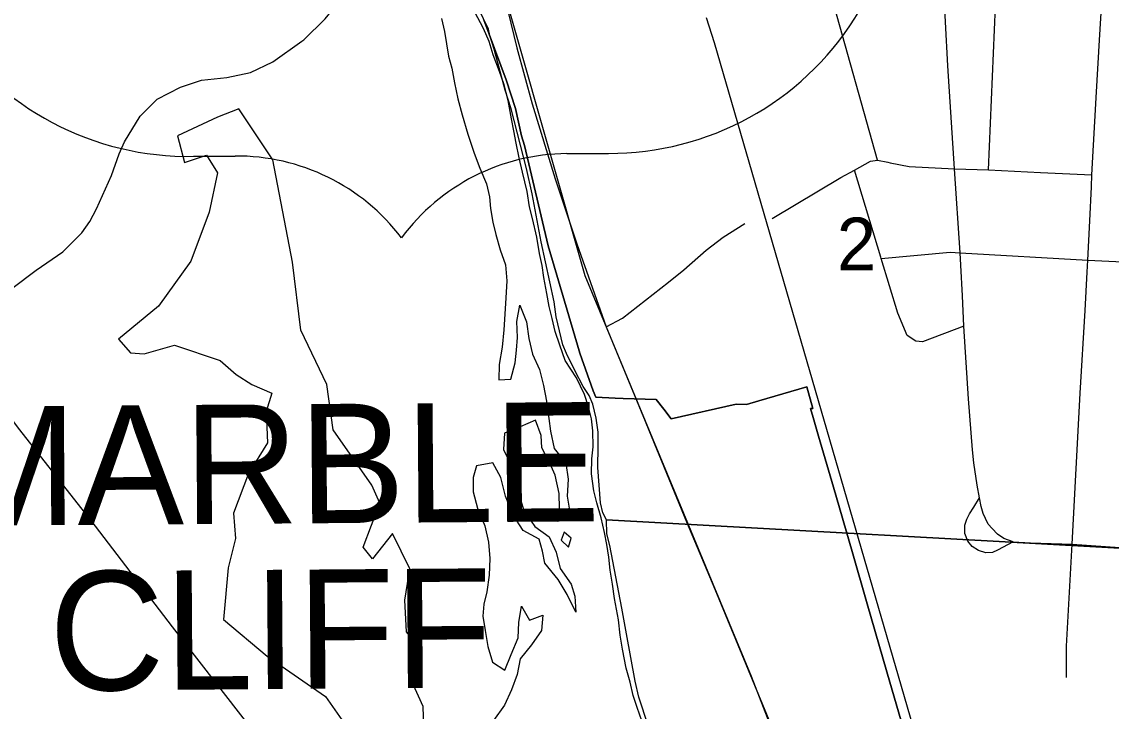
# Model space of a CAD drawing. Extents: x 114604 to 551442, y 316898 to 567001.
# Drawn here: x 185368 to 189939, y 393597 to 396488 of the extents above; entities that cross this region are included whole.
import ezdxf

# ---------------------------------------------------------------- set-up
doc = ezdxf.new("R2010")
doc.units = 0
for name, color, linetype in [('DV_X_County_Line', 7, 'Continuous'), ('GE_P_Alignment_1000_Bearings', 7, 'Continuous'), ('GE_P_Alignment_1000_Stations', 7, 'Continuous'), ('GE_P_Alignment_100_Cardinal_Points', 7, 'Continuous'), ('GE_P_Alignment_100_Stations', 7, 'Continuous'), ('GE_P_Alignment_500_Bearings', 7, 'Continuous'), ('GE_P_Alignment_500_Cardinal_Points', 7, 'Continuous'), ('MT_X_Edge_Line', 7, 'Continuous'), ('PV_X_Curb', 7, 'Continuous'), ('SH_Named_Boundary', 7, 'Continuous'), ('SN_P_Signs', 7, 'Continuous')]:
    doc.layers.add(name, color=color, linetype=linetype)

msp = doc.modelspace()

# ---------------------------------------------------------------- linework, layer by layer
at = {"layer": 'DV_X_County_Line'}
for points in [[(187129.7, 396501.5), (187141.8, 396447.4), (187157.9, 396343.3), (187172, 396293.2), (187184, 396231.1), (187198.1, 396165), (187216.2, 396096.9), (187240.3, 396016.7), (187266.4, 395936.6), (187290.5, 395874.5), (187318.6, 395808.4), (187330.7, 395754.3), (187334.8, 395704.3), (187344.8, 395648.2), (187356.9, 395596.1), (187375, 395532), (187397.1, 395467.9), (187403.2, 395401.8), (187399.2, 395329.6), (187395.3, 395261.5), (187391.4, 395195.4), (187383.5, 395123.2), (187371.6, 395051.1), (187369.7, 394987), (187419.7, 394989), (187437.6, 395057.2)], [(187593.4, 395243.7), (187581.3, 395293.8), (187571.2, 395347.9), (187559.2, 395415.9), (187551.1, 395466), (187541, 395516.1), (187528.9, 395584.2), (187510.8, 395662.4), (187498.8, 395712.4), (187488.7, 395776.5), (187468.6, 395856.7), (187454.5, 395916.8), (187442.4, 395978.9), (187432.3, 396031), (187422.3, 396081), (187408.2, 396157.2), (187390.1, 396227.3), (187372, 396279.4), (187345.9, 396349.5), (187329.8, 396405.6), (187305.8, 396459.6), (187269.7, 396527.7)], [(187437.6, 395057.2), (187443.5, 395111.3), (187447.5, 395163.4), (187445.4, 395231.5), (187457.3, 395299.6), (187485.4, 395229.5), (187495.5, 395159.4), (187511.6, 395093.3), (187539.7, 395029.2), (187557.7, 394963.1), (187569.8, 394897), (187579.9, 394824.9), (187586, 394770.8), (187602.1, 394698.7), (187650.2, 394636.6), (187660.3, 394570.5), (187656.4, 394498.4), (187664.4, 394448.3), (187614.5, 394392.1), (187624.4, 394446.2), (187622.3, 394510.3), (187606.2, 394586.5), (187584.2, 394636.5), (187550.1, 394700.6), (187548, 394752.7), (187523.9, 394816.8), (187459.9, 394788.7), (187394, 394762.6), (187390, 394694.5), (187422.1, 394628.4), (187438.2, 394578.3), (187454.3, 394508.2), (187474.4, 394438.1), (187520.5, 394372), (187580.6, 394328), (187610.6, 394263.9), (187626.7, 394195.8), (187672.8, 394129.7), (187688.9, 394079.6), (187693, 394011.5), (187656.9, 394085.6), (187618.8, 394149.7), (187562.7, 394217.7), (187552.6, 394267.8), (187538.6, 394317.9), (187472.5, 394353.9), (187428.4, 394422), (187398.3, 394498.1), (187378.2, 394576.2), (187344.1, 394638.3), (187276.1, 394626.2), (187262.2, 394576.1), (187262.3, 394516), (187280.3, 394447.9), (187310.5, 394373.8), (187326.5, 394305.7), (187332.6, 394237.5), (187328.7, 394167.4), (187318.8, 394097.3), (187306.9, 394045.2), (187302.9, 393995.1), (187313, 393935), (187323.1, 393868.8), (187343.2, 393802.7), (187395.2, 393768.7), (187421.2, 393834.9), (187451.1, 393905), (187453, 393969.2), (187464.9, 394037.3), (187499, 393979.2), (187555, 393999.3), (187549.1, 393935.2), (187507.1, 393875), (187459.2, 393816.9), (187447.3, 393750.8), (187423.3, 393686.6), (187393.4, 393622.5), (187347.5, 393558.3)], [(187969.6, 393556.9), (187949.5, 393613), (187933.5, 393663.1), (187921.4, 393719.2), (187903.3, 393777.3), (187889.2, 393857.4), (187879.1, 393915.5), (187871.1, 393979.6), (187854.9, 394069.8), (187846.9, 394129.9), (187836.8, 394188), (187830.7, 394242.1), (187822.6, 394296.1), (187812.6, 394346.2), (187798.5, 394408.3), (187780.4, 394470.4), (187768.3, 394520.5), (187758.3, 394592.6), (187760.2, 394654.8), (187766.1, 394704.9), (187764, 394773), (187758, 394823.1), (187745.9, 394873.1), (187729.8, 394925.2), (187695.7, 394995.3), (187647.6, 395067.4), (187625.5, 395131.5), (187605.5, 395189.6), (187593.4, 395243.7)], [(187644.5, 394348.1), (187630.6, 394314), (187662.6, 394284)], [(187662.6, 394284), (187672.6, 394322.1), (187644.5, 394348.1)]]:
    msp.add_lwpolyline(points, dxfattribs=at)
at = {"layer": 'GE_P_Alignment_1000_Bearings'}
for points in [[(199155.3, 388683.5), (199134.9, 388690.1), (198747.7, 388728.8), (198015.4, 388723.5), (197489.9, 388775), (197088.4, 388868.8), (196700.3, 389031.9), (196367.3, 389223.1), (196061, 389538.9), (195755.8, 389702.6), (193759.3, 390614.5), (192484.3, 391116.9), (191860.7, 391361.3), (191099.4, 391535.6), (190144.2, 391763.9), (189439.3, 392112.5), (189054.4, 392440.1), (188782.2, 392832.7), (188430.1, 393742.8), (187731.5, 395422.1), (187288.9, 396977.4), (187062.6, 397466.2), (187032.2, 397524.4)], [(188239, 396506.3), (188272.7, 396400.4), (188455.9, 395770.7), (189189.9, 393245.2)]]:
    msp.add_lwpolyline(points, dxfattribs=at)
at = {"layer": 'GE_P_Alignment_1000_Stations'}
for points in [[(187306.3, 396944.1), (187355.5, 396747.4), (187445, 396379.1), (187509.2, 396143.4), (187606.1, 395829), (187696.6, 395556.2), (187819.7, 395209), (187983.2, 394813.2), (187998.9, 394774.8)], [(187998.9, 394774.8), (188156.4, 394391), (188275.6, 394108.9), (188459.4, 393664.8), (188641.4, 393226), (188723.5, 393033), (188776.7, 392925.2), (188839.3, 392806.8), (188919.3, 392664.6)]]:
    msp.add_lwpolyline(points, dxfattribs=at)
at = {"layer": 'GE_P_Alignment_100_Cardinal_Points'}
for p, q in [((188958.4, 395907.2), (188683.1, 396886.1)), ((189305.5, 395518.7), (189840.5, 395488.7))]:
    msp.add_line(p, q, dxfattribs=at)
for points in [[(186542.9, 396406), (186551.5, 396412.2), (186641.7, 396499.6), (186718, 396594.8), (186846.8, 396733.9), (186873.9, 396751), (187042.7, 396835.8), (187134.4, 396877.9), (187236.5, 396925.4), (187306.3, 396944.1)], [(189308.3, 395467.1), (189305.5, 395518.7), (189282.1, 395871.8), (189253.8, 396302.9), (189224.6, 396858.4)], [(189423.6, 395866.7), (189453.1, 396551.9), (189471.3, 396843.7)], [(189889.7, 396411.2), (189899.1, 396571), (189915.9, 396822.6)], [(185063.9, 395167.7), (185223.4, 395293.1), (185429.2, 395445.7), (185540.4, 395523), (185583.5, 395566.8), (185620.5, 395602.2), (185653.3, 395650), (185681.9, 395704), (185745, 395843.1), (185777.5, 395934.4), (185799.8, 395984.2), (185864.5, 396092.5), (185936.9, 396163.8), (186033.8, 396213.1), (186122, 396242.5), (186228, 396254.3), (186327.8, 396275.1), (186422.2, 396319.2), (186542.9, 396406)], [(189855.7, 395795.1), (189857.8, 395845.6), (189877, 396194.7), (189889.7, 396411.2)], [(188516.7, 395662.9), (188805.1, 395835.3), (188861.7, 395866.2), (188928.5, 395903.2), (188958.4, 395907.2), (189001.4, 395898.8), (189012, 395896.7)], [(189320.7, 395211.4), (189147.4, 395145.3), (189119.3, 395148.9), (189082.9, 395172.5), (189043.5, 395266.4), (188974.2, 395494.8), (188972.4, 395501.1), (188861.7, 395866.2)], [(189012, 395896.7), (189091.2, 395881.2), (189282.1, 395871.8), (189423.6, 395866.7), (189641.6, 395855.3), (189857.8, 395845.6)], [(189837.9, 395437.2), (189840.5, 395488.7), (189849.7, 395653.7), (189855.7, 395795.1)], [(187819.7, 395209), (187888.9, 395245.1), (188081.4, 395396.6), (188145.3, 395447.4), (188240.2, 395529.7), (188311, 395584.9), (188401.7, 395642)], [(188974.2, 395494.8), (189263.8, 395521.8), (189305.5, 395518.7)], [(189840.5, 395488.7), (190046.3, 395478), (190090.6, 395475.1)], [(189526.9, 394306.6), (189488.6, 394321.1), (189462.1, 394339.3), (189438.8, 394362.4), (189423.1, 394381.4), (189410.8, 394404.3), (189401.9, 394425.5), (189393, 394455), (189385.8, 394491.4), (189375.9, 394544.3), (189363.1, 394638.8), (189357.5, 394692.6), (189350.9, 394764.6), (189340.3, 394906.9), (189320.7, 395211.4), (189315.5, 395338.1), (189308.3, 395467.1)], [(189774.4, 394297.1), (189808.9, 394931.1), (189829.8, 395277.6), (189837.9, 395437.2)], [(189526.9, 394306.6), (189462.1, 394271.4), (189440.4, 394262.6), (189413.5, 394261.5), (189382.2, 394270), (189356, 394288), (189337.6, 394309.6), (189325.3, 394342.5), (189324.1, 394376.3), (189333.5, 394402.4), (189343.8, 394424.2), (189362.7, 394452.1), (189385.8, 394491.4)], [(189526.9, 394306.6), (189600.7, 394302.8), (189774.4, 394297.1)], [(189751.5, 393737.9), (189750.6, 393869), (189774.4, 394297.1)], [(189774.4, 394297.1), (189974.9, 394283.6), (190026.2, 394280.8)]]:
    msp.add_lwpolyline(points, dxfattribs=at)
at = {"layer": 'GE_P_Alignment_100_Stations'}
for points in [[(189075.9, 393494.1), (189010.8, 393717.9), (188982.5, 393815.4), (188915.4, 394046.5), (188851.6, 394265.8), (188773.1, 394535.8), (188745.3, 394631.4), (188710.8, 394750), (188687.8, 394828.9), (188677.1, 394866.5), (188687.5, 394866), (188661.3, 394956.9), (188461.1, 394898.4), (188408.8, 394883.1), (188365.8, 394884.3), (188093.4, 394822.9), (188061.9, 394863), (188030.1, 394903.5), (187890.7, 394908.7), (187857.4, 394910), (187777.1, 394913.1), (187765.1, 394940.1), (187710, 395097.7), (187706.8, 395108.5), (187577, 395548), (187477.9, 395969.4), (187464.8, 396010.2), (187439.2, 396123.8), (187400.6, 396245), (187306.2, 396496.4)], [(187306.2, 396496.4), (187400.6, 396245), (187439.2, 396123.8), (187464.8, 396010.2), (187477.9, 395969.4), (187577, 395548), (187706.8, 395108.5), (187710, 395097.7), (187765.1, 394940.1), (187777.1, 394913.1), (187857.4, 394910), (187890.7, 394908.7), (188030.1, 394903.5), (188061.9, 394863), (188093.4, 394822.9), (188365.8, 394884.3), (188408.8, 394883.1), (188461.1, 394898.4), (188661.3, 394956.9), (188687.5, 394866), (188677.1, 394866.5), (188687.8, 394828.9), (188710.8, 394750), (188745.3, 394631.4), (188773.1, 394535.8), (188851.6, 394265.8), (188915.4, 394046.5), (188982.5, 393815.4), (189010.8, 393717.9), (189075.9, 393494.1)]]:
    msp.add_lwpolyline(points, dxfattribs=at)
at = {"layer": 'GE_P_Alignment_500_Bearings'}
msp.add_lwpolyline([(186493.8, 393305.5), (186478.6, 393326.5), (186297.1, 393568.7), (186001.1, 393951.2), (185677.2, 394372.2), (185360, 394776.5), (185063.9, 395167.7), (184672.2, 395686.4), (183821.5, 396835), (183323.4, 397499.4), (183076.8, 397839.5), (182934.9, 398030.3), (182795.2, 398227), (182744.9, 398292.9), (182684.7, 398363.8), (182637.2, 398405.1)], dxfattribs=at)
at = {"layer": 'GE_P_Alignment_500_Cardinal_Points'}
for p, q in [((186088.9, 395923.6), (186262.9, 395924.8)), ((187655.1, 395934.8), (187829.2, 395936.1))]:
    msp.add_line(p, q, dxfattribs=at)
for centre, radius, start, end in [((186066.5, 397141.6), 1218.2, 155.245, 271.0513), ((187833.9, 397154.3), 1218.2, 269.7749, 25.5812), ((186269.2, 395054.7), 870.2, 37.283, 90.4131), ((187661.4, 395064.7), 870.2, 90.4131, 143.5432)]:
    msp.add_arc(centre, radius, start, end, dxfattribs=at)
at = {"layer": 'MT_X_Edge_Line'}
for points in [[(186189.2, 396088.4), (186021, 396009.7), (186051.3, 395897.5), (186143.4, 395927.9), (186189.6, 395853.9), (186153.8, 395689.4), (186078, 395484.6), (185942.1, 395295.8), (185774.1, 395156.9), (185824.3, 395099), (185882.4, 395095.1), (186008.5, 395131.6), (186200.9, 395068), (186267.1, 395008.1), (186333.3, 394966.2), (186417.5, 394930.4), (186393.6, 394854.1), (186399.8, 394721.8), (186319.9, 394593.3), (186256.1, 394426.7), (186264.3, 394320.4), (186234.4, 394198.1), (186214.8, 393981.5), (186397.3, 393827.7), (186642, 393658), (186740.4, 393518)], [(186279.3, 396122.8), (186189.2, 396088.4)], [(187054.9, 393530.9), (187052.8, 393617.1), (187006.5, 393719.2), (187048.4, 393847.7), (186982.1, 393929.7), (186975.9, 394061.9), (186995.7, 394194.3), (186923.3, 394342.5), (186839.4, 394236), (186801.2, 394284), (186871, 394468.6), (186836.8, 394544.7), (186674.2, 394776.8), (186647.8, 394967.1), (186539.3, 395195.3), (186504.7, 395479.9), (186421.9, 395908.7), (186279.3, 396122.8)]]:
    msp.add_lwpolyline(points, dxfattribs=at)
at = {"layer": 'SN_P_Signs'}
for points in [[(190103, 394273.4), (187820.8, 394399), (187806.7, 394429), (187796.7, 394471), (187784.5, 394619), (187786.4, 394707), (187786.4, 394767), (187778.3, 394825), (187764.3, 394885), (187748.2, 394921), (187724.2, 394958.9), (187688.1, 395024.9), (187654, 395096.9), (187638, 395132.9), (187609.8, 395250.8), (187601.8, 395312.8), (187547.5, 395564.8), (187509.3, 395766.8), (187485.2, 395872.8), (187420.9, 396122.7), (187396.9, 396200.7), (187374.8, 396278.7), (187350.7, 396372.7), (187332.6, 396430.6), (187326.6, 396456.7), (187244.4, 396628.6)], [(188019.8, 393461.1), (187971.6, 393613.1), (187957.5, 393655.1), (187941.5, 393723.1), (187905.3, 393921.1), (187885.1, 394029.1), (187834.9, 394291), (187822.8, 394341), (187820.8, 394399), (190103, 394273.4), (189893.9, 389536.8)]]:
    msp.add_lwpolyline(points, dxfattribs=at)

# ---------------------------------------------------------------- texts
at = {"layer": 'PV_X_Curb'}
msp.add_text('2', height=221, rotation=0.4132, dxfattribs=at).set_placement((188788.7, 395445))
at = {"layer": 'SH_Named_Boundary'}
for s, p in [('MARBLE', (185046.2, 394373.7)), ('CLIFF', (185484.6, 393682.8))]:
    msp.add_text(s, height=500.03, rotation=0.4131, dxfattribs=at).set_placement(p)

doc.saveas('drawing.dxf')
